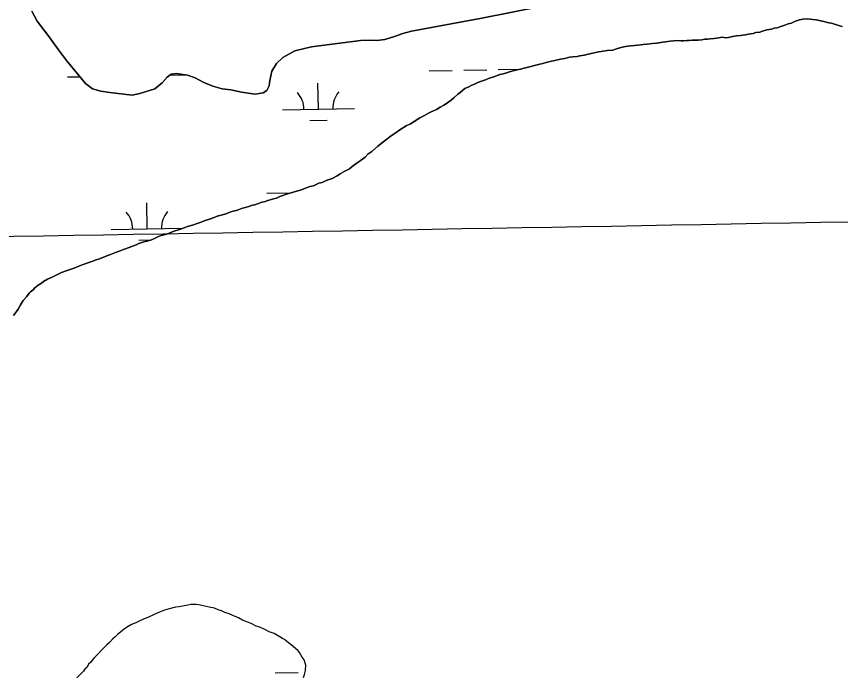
# Model space of a CAD drawing. Extents: x 3887375 to 3925618, y 296674 to 322633.
# Drawn here: x 3915487 to 3916630, y 307958 to 308875 of the extents above; entities that cross this region are included whole.
import ezdxf

# ---------------------------------------------------------------- set-up
doc = ezdxf.new("R2010")
doc.units = 0
for name, color, linetype in [('V-GRID-MAJR', 7, 'Continuous'), ('V-TOPO-SHOR', 7, 'Continuous'), ('V-WETL-SWMP', 7, 'Continuous')]:
    doc.layers.add(name, color=color, linetype=linetype)

msp = doc.modelspace()

# ---------------------------------------------------------------- linework, layer by layer
at = {"layer": 'V-GRID-MAJR'}
msp.add_spline([(3891546.068, 308165.905), (3896856.111, 308255.118), (3902166.142, 308345.103), (3907476.16, 308435.86100000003), (3912786.164, 308527.391), (3918096.1550000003, 308619.693), (3923406.132, 308712.768), (3923406.133, 308712.768)], degree=3, dxfattribs=at)
at = {"layer": 'V-TOPO-SHOR'}
for points in [[(3915507.832, 308882.58400000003), (3915515.426, 308868.549), (3915530.739, 308848.692), (3915544.789, 308828.808), (3915555.879, 308813.907), (3915582.5270000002, 308781.99700000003), (3915591.862, 308774.634), (3915603.6240000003, 308771.435), (3915615.987, 308769.514), (3915647.021, 308766.137), (3915657.7090000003, 308768.283), (3915678.722, 308774.778), (3915688.632, 308783.224), (3915695.714, 308790.969), (3915700.983, 308795.2), (3915708.231, 308796.001), (3915723.759, 308793.838), (3915734.589, 308789.98600000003), (3915746.748, 308783.324), (3915758.87, 308778.239), (3915771.904, 308774.753), (3915783.944, 308773.141), (3915798.855, 308770.331), (3915817.879, 308767.304), (3915828.8910000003, 308769.142), (3915833.8680000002, 308772.416), (3915837.186, 308779.128), (3915837.9620000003, 308786.41000000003), (3915840.815, 308799.429), (3915847.2, 308810.003), (3915856.162, 308818.425), (3915873.009, 308827.35000000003), (3915895.937, 308832.941), (3915963.957, 308841.803), (3915976.269, 308842.091), (3915986.696, 308842.02), (3915997.722, 308843.226), (3916010.893, 308847.326), (3916022.485, 308851.387), (3916034.721, 308854.83400000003), (3916132.216, 308872.916), (3916216.481, 308889.423)], [(3916632.316, 308861.099), (3916627.923, 308862.629), (3916624.631, 308863.64), (3916617.504, 308865.651), (3916613.683, 308866.106), (3916607.1010000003, 308868.132), (3916600.531, 308869.61), (3916596.6950000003, 308870.61), (3916591.784, 308871.04), (3916584.1380000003, 308871.949), (3916577.62, 308871.251), (3916573.278, 308870.606), (3916568.963, 308868.871), (3916565.1780000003, 308867.691), (3916561.95, 308865.981), (3916557.623, 308864.791), (3916552.7630000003, 308863.044), (3916547.358, 308861.283), (3916541.954, 308859.52400000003), (3916538.157, 308858.889), (3916534.372, 308857.711), (3916527.865, 308856.468), (3916521.918, 308854.697), (3916518.133, 308853.517), (3916512.704, 308852.84500000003), (3916508.919, 308851.668), (3916502.415, 308850.427), (3916497.528, 308849.767), (3916491.022, 308848.52400000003), (3916485.58, 308848.397), (3916480.1610000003, 308847.181), (3916474.744, 308845.964), (3916470.947, 308845.331), (3916466.024, 308846.304), (3916461.14, 308845.647), (3916454.633, 308844.403), (3916449.1890000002, 308844.277), (3916445.392, 308843.64400000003), (3916441.583, 308843.554), (3916437.7860000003, 308842.92100000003), (3916432.3570000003, 308842.249), (3916429.09, 308842.17100000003), (3916424.1920000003, 308842.056), (3916419.838, 308841.954), (3916416.573, 308841.876), (3916412.231, 308841.231), (3916408.967, 308841.153), (3916404.054, 308841.583), (3916398.612, 308841.456), (3916393.7260000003, 308840.797), (3916383.412, 308839.466), (3916375.271, 308838.186), (3916369.2970000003, 308837.5), (3916361.148, 308836.764), (3916356.261, 308836.105), (3916348.653, 308835.382), (3916344.313, 308834.737), (3916338.87, 308834.608), (3916334.528, 308833.963), (3916326.934, 308832.693), (3916319.367, 308830.338), (3916313.96, 308828.579), (3916306.3540000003, 308827.856), (3916300.9250000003, 308827.184), (3916294.418, 308825.941), (3916286.294, 308824.116), (3916279.787, 308822.875), (3916274.915, 308821.67100000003), (3916268.4080000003, 308820.43), (3916264.611, 308819.797), (3916258.637, 308819.11100000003), (3916253.753, 308818.451), (3916247.259, 308816.665), (3916241.285, 308815.981), (3916233.703, 308814.169), (3916228.8310000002, 308812.967), (3916221.794, 308811.166), (3916216.9220000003, 308809.964), (3916212.592, 308808.772), (3916205.555, 308806.974), (3916200.1380000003, 308805.75800000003), (3916190.937, 308803.364), (3916186.062, 308802.159), (3916177.393, 308800.322), (3916169.279, 308797.955), (3916163.876, 308796.194), (3916155.75, 308794.369), (3916150.36, 308792.065), (3916141.713, 308789.13800000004), (3916137.4, 308787.404), (3916130.373, 308785.061), (3916126.603, 308783.338), (3916122.83, 308781.616)], [(3916122.83, 308781.616), (3916117.438, 308779.31200000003), (3916114.2120000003, 308777.602), (3916108.8200000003, 308775.298), (3916106.149, 308773.055), (3916102.416, 308769.701), (3916099.203, 308767.44800000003), (3916093.3310000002, 308762.41000000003), (3916089.598, 308759.053), (3916083.169, 308754.545), (3916079.4110000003, 308752.28), (3916074.575, 308749.444), (3916069.21, 308746.05), (3916065.437, 308744.328), (3916062.21, 308742.62), (3916058.4390000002, 308740.896), (3916051.984, 308737.477), (3916046.061, 308734.616), (3916038.555, 308729.537), (3916033.1890000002, 308726.146), (3916027.267, 308723.283), (3916018.686, 308717.636), (3916013.3200000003, 308714.243), (3916005.2830000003, 308708.609), (3916000.475, 308704.685), (3915992.438, 308699.051), (3915987.644, 308694.58), (3915979.632, 308687.858), (3915974.279, 308683.92), (3915970.558, 308680.021), (3915963.596, 308674.956), (3915959.308, 308672.134), (3915952.347, 308667.067), (3915948.613, 308663.713), (3915942.16, 308660.294), (3915935.705, 308656.876), (3915931.414, 308654.052), (3915923.884, 308650.063), (3915918.4790000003, 308648.303), (3915910.936, 308644.859), (3915906.0640000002, 308643.654), (3915898.519, 308640.212), (3915893.647, 308639.00800000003), (3915888.787, 308637.259), (3915880.687, 308634.346), (3915875.2830000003, 308632.585), (3915867.713, 308630.23), (3915862.841, 308629.028), (3915856.361, 308626.697), (3915852.032, 308625.505), (3915847.184, 308623.213), (3915843.401, 308622.036), (3915838.5270000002, 308620.832), (3915835.287, 308619.666), (3915830.427, 308617.919), (3915827.1750000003, 308617.299), (3915822.315, 308615.55), (3915817.455, 308613.803), (3915813.6580000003, 308613.17), (3915810.418, 308612.005), (3915804.469, 308610.231), (3915800.139, 308609.039), (3915793.129, 308606.151), (3915785.5470000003, 308604.341), (3915776.903, 308601.414), (3915772.588, 308599.68), (3915765.006, 308597.869), (3915760.691, 308596.135), (3915754.211, 308593.802), (3915747.184, 308591.45900000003), (3915742.869, 308589.724), (3915735.844, 308587.382), (3915730.985, 308585.635), (3915723.948, 308583.83400000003), (3915719.088, 308582.087), (3915712.608, 308579.757), (3915703.963, 308576.832), (3915697.4960000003, 308573.957), (3915693.166, 308572.767), (3915687.219, 308570.993), (3915682.904, 308569.259), (3915678.054, 308566.965), (3915673.741, 308565.23), (3915667.791, 308563.45900000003), (3915663.4620000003, 308562.267), (3915656.437, 308559.924), (3915652.667, 308558.202), (3915648.882, 308557.02400000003), (3915642.9450000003, 308554.706), (3915634.845, 308551.793), (3915630.5300000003, 308550.059), (3915624.0500000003, 308547.728), (3915617.04, 308544.84), (3915609.483, 308541.941), (3915606.2430000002, 308540.775), (3915600.308, 308538.45900000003), (3915597.068, 308537.294), (3915591.131, 308534.97500000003), (3915586.801, 308533.783), (3915579.2460000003, 308530.88300000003), (3915573.842, 308529.124)], [(3915573.842, 308529.124), (3915568.9960000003, 308526.832), (3915560.894, 308523.918), (3915555.489, 308522.159), (3915549.0100000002, 308519.828), (3915545.237, 308518.106), (3915539.859, 308515.257), (3915536.089, 308513.53500000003), (3915529.6210000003, 308510.659), (3915524.255, 308507.266), (3915521.04, 308505.01300000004), (3915516.7490000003, 308502.189), (3915511.9280000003, 308498.81), (3915509.815, 308496.037), (3915506.069, 308493.22500000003), (3915503.943, 308490.99700000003), (3915500.2490000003, 308486.01), (3915496.009, 308481.00800000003), (3915492.339, 308474.93200000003), (3915488.669, 308468.856), (3915486.5700000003, 308465.54), (3915482.343, 308459.996)], [(3915884.6520000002, 307957.67100000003), (3915886.182, 307962.064), (3915887.687, 307967.544), (3915888.054, 307975.177), (3915885.711, 307982.202), (3915882.899, 307985.947), (3915879.481, 307992.401), (3915877.238, 307995.071), (3915873.896, 307998.26), (3915867.795, 308003.017), (3915863.91, 308006.196), (3915858.364, 308010.42100000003), (3915855.603, 308011.99), (3915851.186, 308014.609), (3915844.008, 308018.797), (3915837.413, 308021.366), (3915831.9080000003, 308023.958), (3915824.197, 308027.589), (3915819.262, 308029.109), (3915812.096, 308032.752), (3915807.148, 308034.815), (3915800.006, 308037.369), (3915794.489, 308040.506), (3915786.778, 308044.137), (3915781.828, 308046.2), (3915775.791, 308048.237), (3915770.843, 308050.3), (3915766.45, 308051.83), (3915761.5, 308053.892), (3915753.842, 308055.346), (3915745.628, 308057.33), (3915739.603, 308058.82300000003), (3915735.234, 308059.266), (3915728.703, 308059.112), (3915724.361, 308058.465), (3915716.782, 308056.655), (3915712.44, 308056.007), (3915707.009, 308055.336), (3915698.352, 308052.954), (3915691.86, 308051.168), (3915682.682, 308047.684), (3915676.7600000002, 308044.82300000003), (3915668.6720000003, 308041.366), (3915663.827, 308039.075), (3915656.8140000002, 308036.18700000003), (3915651.967, 308033.895), (3915646.031, 308031.577), (3915641.741, 308028.755), (3915636.375, 308025.36100000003), (3915631.034, 308020.878), (3915627.288, 308018.068), (3915623.569, 308014.169), (3915620.366, 308011.371), (3915615.582, 308006.358), (3915611.848, 308003.001), (3915607.5840000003, 307999.089), (3915603.863, 307995.19), (3915600.144, 307991.293), (3915597.486, 307988.507), (3915594.829, 307985.72000000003), (3915591.653, 307981.835), (3915589.539, 307979.06200000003), (3915586.336, 307976.264), (3915584.794, 307972.416), (3915581.591, 307969.619), (3915579.48, 307966.846), (3915576.821, 307964.06), (3915573.1, 307960.161), (3915570.444, 307957.376)]]:
    msp.add_lwpolyline(points, dxfattribs=at)
at = {"layer": 'V-WETL-SWMP'}
for p, q in [((3916155.1776527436, 308801.4591369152), (3916185.186177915, 308801.9742188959)), ((3915557.357711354, 308791.1978435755), (3915574.596442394, 308791.49373814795)), ((3915701.3365033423, 308793.66917067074), (3915722.384588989, 308794.03045099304)), ((3916059.191791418, 308799.81158551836), (3916091.1870785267, 308800.36076931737)), ((3916107.184722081, 308800.63536121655), (3916139.180009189, 308801.1845450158)), ((3915905.493393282, 308746.4239517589), (3915904.8755615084, 308782.4186497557)), ((3915855.500757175, 308745.56585207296), (3915955.4860293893, 308747.2820514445)), ((3915893.7599873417, 308730.7892804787), (3915917.7564526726, 308731.2011683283)), ((3915834.077247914, 308629.7491247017), (3915866.0725350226, 308630.2983085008)), ((3915667.8346841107, 308580.45881149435), (3915667.216852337, 308616.4535094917)), ((3915617.842048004, 308579.6007118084), (3915716.9001938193, 308581.30099749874)), ((3915656.1012781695, 308564.8241402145), (3915673.3693658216, 308565.12053867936)), ((3915845.4959804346, 307964.4971160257), (3915877.491267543, 307965.0462998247))]:
    msp.add_line(p, q, dxfattribs=at)
for points in [[(3916216.4820000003, 308889.423), (3916132.217, 308872.9159999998), (3916034.7220000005, 308854.83399999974), (3916022.484, 308851.3879999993), (3916010.892, 308847.3259999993), (3915997.722, 308843.22599999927), (3915986.6950000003, 308842.0199999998), (3915976.269, 308842.0909999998), (3915963.957, 308841.8019999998), (3915895.937, 308832.94099999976), (3915873.0100000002, 308827.34899999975), (3915856.163, 308818.425), (3915847.2, 308810.0029999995), (3915840.815, 308799.4289999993), (3915837.962000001, 308786.4109999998), (3915837.185, 308779.1279999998), (3915833.868000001, 308772.41699999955), (3915828.8910000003, 308769.142), (3915817.879, 308767.30399999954), (3915798.856, 308770.3319999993), (3915783.9440000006, 308773.14099999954), (3915771.903000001, 308774.7529999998), (3915758.8710000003, 308778.2379999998), (3915746.748, 308783.32299999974), (3915734.5890000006, 308789.9869999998), (3915723.759, 308793.83900000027), (3915708.231000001, 308796.00199999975), (3915700.984, 308795.1999999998), (3915695.7139999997, 308790.9699999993), (3915688.631, 308783.2229999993), (3915678.721, 308774.778), (3915657.71, 308768.283), (3915647.021, 308766.137), (3915615.987, 308769.515), (3915603.623, 308771.4359999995), (3915591.861, 308774.63499999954), (3915582.528, 308781.99700000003), (3915555.878, 308813.9059999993), (3915544.788, 308828.8069999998), (3915530.739, 308848.6929999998), (3915515.427, 308868.54899999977), (3915507.833, 308882.585)], [(3915482.343, 308459.99500000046), (3915486.5700000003, 308465.53899999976), (3915488.67, 308468.8559999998), (3915492.339, 308474.93299999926), (3915496.009000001, 308481.009), (3915500.248, 308486.009), (3915503.943, 308490.9969999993), (3915506.0690000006, 308493.22499999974), (3915509.815, 308496.0359999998), (3915511.9280000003, 308498.809), (3915516.75, 308502.18899999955), (3915521.04, 308505.0129999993), (3915524.255, 308507.266), (3915529.621000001, 308510.65999999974), (3915536.088, 308513.534), (3915539.86, 308515.25699999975), (3915545.238, 308518.106), (3915549.0100000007, 308519.828), (3915555.4900000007, 308522.15799999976), (3915560.894000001, 308523.919), (3915568.9949999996, 308526.83199999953), (3915573.842, 308529.1239999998), (3915579.2460000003, 308530.8839999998), (3915586.8020000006, 308533.7839999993), (3915591.131, 308534.9749999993), (3915597.067000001, 308537.293), (3915600.3070000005, 308538.4579999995), (3915606.2430000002, 308540.77499999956), (3915609.483, 308541.93999999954), (3915617.039, 308544.84100000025), (3915624.0500000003, 308547.72800000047), (3915630.5300000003, 308550.0579999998), (3915634.846000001, 308551.7929999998), (3915642.946, 308554.7059999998), (3915648.8819999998, 308557.0239999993), (3915652.666, 308558.20199999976), (3915656.438, 308559.92400000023), (3915663.4620000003, 308562.2670000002), (3915667.7909999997, 308563.4579999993), (3915673.74, 308565.23100000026), (3915678.055, 308566.966), (3915682.903, 308569.25800000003), (3915687.219000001, 308570.9929999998), (3915693.167000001, 308572.7659999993), (3915697.4960000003, 308573.95699999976), (3915703.963, 308576.8320000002), (3915712.608, 308579.757), (3915719.088, 308582.08799999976), (3915723.9480000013, 308583.835), (3915730.985, 308585.634), (3915735.845, 308587.3820000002), (3915742.869, 308589.72499999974), (3915747.185, 308591.4599999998), (3915754.21, 308593.803), (3915760.69, 308596.1339999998), (3915765.006, 308597.8689999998), (3915772.5870000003, 308599.68), (3915776.903, 308601.41499999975), (3915785.5470000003, 308604.3409999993), (3915793.129, 308606.15199999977), (3915800.14, 308609.04), (3915804.469, 308610.2309999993), (3915810.4179999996, 308612.004), (3915813.6580000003, 308613.1689999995), (3915817.4550000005, 308613.8029999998), (3915822.3150000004, 308615.5500000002), (3915827.1750000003, 308617.2979999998), (3915830.4280000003, 308617.91899999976), (3915835.288, 308619.6669999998), (3915838.528, 308620.83199999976), (3915843.401, 308622.03599999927), (3915847.1850000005, 308623.213), (3915852.0320000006, 308625.5059999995), (3915856.361, 308626.696), (3915862.841, 308629.027), (3915867.7139999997, 308630.22999999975), (3915875.2830000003, 308632.5859999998), (3915880.6870000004, 308634.3459999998), (3915888.7870000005, 308637.2589999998), (3915893.647, 308639.007), (3915898.52, 308640.2109999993), (3915906.063, 308643.655), (3915910.936, 308644.85899999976), (3915918.4790000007, 308648.30300000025), (3915923.884, 308650.0629999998), (3915931.414, 308654.052), (3915935.704000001, 308656.876), (3915942.1590000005, 308660.295), (3915948.6130000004, 308663.71299999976), (3915952.347, 308667.0679999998), (3915959.307, 308672.13299999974), (3915963.597, 308674.95599999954), (3915970.558, 308680.0209999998), (3915974.278, 308683.91999999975), (3915979.632, 308687.8579999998), (3915987.643, 308694.5809999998), (3915992.4390000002, 308699.05), (3916000.475, 308704.68400000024), (3916005.284, 308708.609), (3916013.3200000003, 308714.24300000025), (3916018.686, 308717.636), (3916027.267, 308723.28299999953), (3916033.19, 308726.145), (3916038.5560000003, 308729.538), (3916046.061, 308734.6159999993), (3916051.984000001, 308737.478), (3916058.4390000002, 308740.8959999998), (3916062.21, 308742.6189999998), (3916065.437, 308744.32800000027), (3916069.2090000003, 308746.05), (3916074.575, 308749.44399999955), (3916079.41, 308752.28), (3916083.168, 308754.54600000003), (3916089.597, 308759.054), (3916093.3310000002, 308762.40899999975), (3916099.203, 308767.44800000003), (3916102.417, 308769.70099999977), (3916106.1499999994, 308773.0559999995), (3916108.8210000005, 308775.297), (3916114.2120000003, 308777.602), (3916117.4390000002, 308779.31200000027), (3916122.8310000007, 308781.61599999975), (3916126.603, 308783.33899999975), (3916130.3740000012, 308785.061), (3916137.3990000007, 308787.404), (3916141.714, 308789.13900000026), (3916150.359, 308792.06499999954), (3916155.75, 308794.3689999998), (3916163.876, 308796.1939999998), (3916169.280000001, 308797.95399999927), (3916177.393, 308800.3229999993), (3916186.063000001, 308802.15999999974), (3916190.936, 308803.36399999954), (3916200.1380000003, 308805.7579999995), (3916205.555, 308806.97399999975), (3916212.592, 308808.7730000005), (3916216.9210000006, 308809.964), (3916221.793, 308811.1669999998), (3916228.8310000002, 308812.966), (3916233.703, 308814.16899999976), (3916241.2850000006, 308815.9809999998), (3916247.259, 308816.666), (3916253.752, 308818.45199999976), (3916258.638000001, 308819.11100000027), (3916264.612, 308819.79600000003), (3916268.409, 308820.4299999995), (3916274.915, 308821.6710000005), (3916279.787, 308822.87500000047), (3916286.2930000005, 308824.1169999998), (3916294.419, 308825.94100000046), (3916300.9239999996, 308827.183), (3916306.3540000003, 308827.8549999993), (3916313.961, 308828.57799999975), (3916319.366, 308830.3379999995), (3916326.9339999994, 308832.6939999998), (3916334.529, 308833.96199999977), (3916338.87, 308834.6079999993), (3916344.313, 308834.73600000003), (3916348.654000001, 308835.38199999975), (3916356.261, 308836.10499999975), (3916361.147, 308836.7649999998), (3916369.298, 308837.49999999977), (3916375.2720000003, 308838.185), (3916383.4110000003, 308839.4650000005), (3916393.7260000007, 308840.79600000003), (3916398.612, 308841.456), (3916404.054000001, 308841.58299999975), (3916408.9659999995, 308841.1540000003), (3916412.231, 308841.2309999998), (3916416.573000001, 308841.8769999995), (3916419.838, 308841.9539999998), (3916424.1920000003, 308842.05599999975), (3916429.0909999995, 308842.17099999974), (3916432.356, 308842.2479999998), (3916437.7860000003, 308842.92), (3916441.583, 308843.553), (3916445.393, 308843.6429999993), (3916449.19, 308844.2759999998), (3916454.633, 308844.404), (3916461.1389999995, 308845.6459999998), (3916466.024, 308846.30499999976), (3916470.948, 308845.3309999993), (3916474.745, 308845.965), (3916480.162, 308847.18099999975), (3916485.58, 308848.39799999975), (3916491.022, 308848.5249999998), (3916497.528000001, 308849.7669999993), (3916502.4139999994, 308850.42599999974), (3916508.919, 308851.6679999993), (3916512.704, 308852.8459999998), (3916518.133, 308853.5179999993), (3916521.918, 308854.69599999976), (3916527.866000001, 308856.4690000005), (3916534.372, 308857.7109999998), (3916538.156, 308858.8889999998), (3916541.9540000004, 308859.52299999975), (3916547.358, 308861.2829999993), (3916552.762, 308863.04399999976), (3916557.6220000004, 308864.7920000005), (3916561.951, 308865.982), (3916565.1780000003, 308867.6919999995), (3916568.963, 308868.8699999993), (3916573.278, 308870.6049999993), (3916577.62, 308871.251), (3916584.1380000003, 308871.949), (3916591.784000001, 308871.03899999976), (3916596.6950000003, 308870.60999999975), (3916600.5300000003, 308869.60999999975), (3916607.1, 308868.131), (3916613.682, 308866.1069999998), (3916617.505, 308865.65199999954), (3916624.631, 308863.641), (3916627.9220000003, 308862.6289999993), (3916632.315, 308861.0989999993)], [(3915884.652000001, 307957.6699999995), (3915886.182, 307962.063), (3915887.6870000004, 307967.5440000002), (3915888.0530000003, 307975.17599999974), (3915885.71, 307982.20099999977), (3915882.899, 307985.947), (3915879.48, 307992.401), (3915877.239, 307995.0719999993), (3915873.897, 307998.2599999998), (3915867.795, 308003.0180000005), (3915863.9090000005, 308006.19499999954), (3915858.364, 308010.42100000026), (3915855.6040000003, 308011.98999999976), (3915851.186, 308014.6089999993), (3915844.008, 308018.7970000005), (3915837.4129999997, 308021.365), (3915831.907, 308023.95900000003), (3915824.198, 308027.5899999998), (3915819.261000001, 308029.108), (3915812.0960000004, 308032.75199999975), (3915807.147, 308034.8139999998), (3915800.0069999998, 308037.369), (3915794.4879999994, 308040.507), (3915786.779, 308044.13799999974), (3915781.8290000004, 308046.1999999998), (3915775.791, 308048.2369999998), (3915770.842, 308050.29899999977), (3915766.4490000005, 308051.8289999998), (3915761.5, 308053.89099999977), (3915753.842, 308055.3449999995), (3915745.6270000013, 308057.33099999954), (3915739.602, 308058.82300000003), (3915735.235, 308059.2649999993), (3915728.703, 308059.112), (3915724.362, 308058.466), (3915716.781, 308056.6539999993), (3915712.439000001, 308056.0080000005), (3915707.009, 308055.336), (3915698.352, 308052.954), (3915691.8589999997, 308051.16800000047), (3915682.683, 308047.68500000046), (3915676.7600000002, 308044.82399999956), (3915668.673, 308041.36599999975), (3915663.826, 308039.074), (3915656.8140000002, 308036.18699999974), (3915651.967, 308033.89500000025), (3915646.031, 308031.57699999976), (3915641.741, 308028.754), (3915636.3750000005, 308025.36099999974), (3915631.034, 308020.879), (3915627.288, 308018.068), (3915623.568, 308014.169), (3915620.366, 308011.3710000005), (3915615.582000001, 308006.3569999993), (3915611.8490000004, 308003.002), (3915607.584, 307999.0899999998), (3915603.864, 307995.19099999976), (3915600.144, 307991.29199999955), (3915597.4860000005, 307988.50699999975), (3915594.829, 307985.7209999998), (3915591.6520000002, 307981.835), (3915589.539, 307979.0619999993), (3915586.337, 307976.2639999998), (3915584.7940000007, 307972.416), (3915581.5919999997, 307969.6179999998), (3915579.4790000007, 307966.84600000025), (3915576.822, 307964.061), (3915573.1010000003, 307960.1609999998), (3915570.444, 307957.3759999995)]]:
    msp.add_lwpolyline(points, dxfattribs=at)
for centre, radius, start, end in [((3915850.2504446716, 308745.95060609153), 35.24628790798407, 0.2115380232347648, 41.7551963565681), ((3915960.720044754, 308747.8467639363), 35.24628790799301, 140.21153501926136, 181.7551933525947), ((3915612.5917355, 308579.985465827), 35.24628790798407, 0.2115380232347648, 41.7551963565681), ((3915723.061335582, 308581.8816236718), 35.24628790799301, 140.21153501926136, 181.7551933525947)]:
    msp.add_arc(centre, radius, start, end, dxfattribs=at)

doc.saveas('drawing.dxf')
